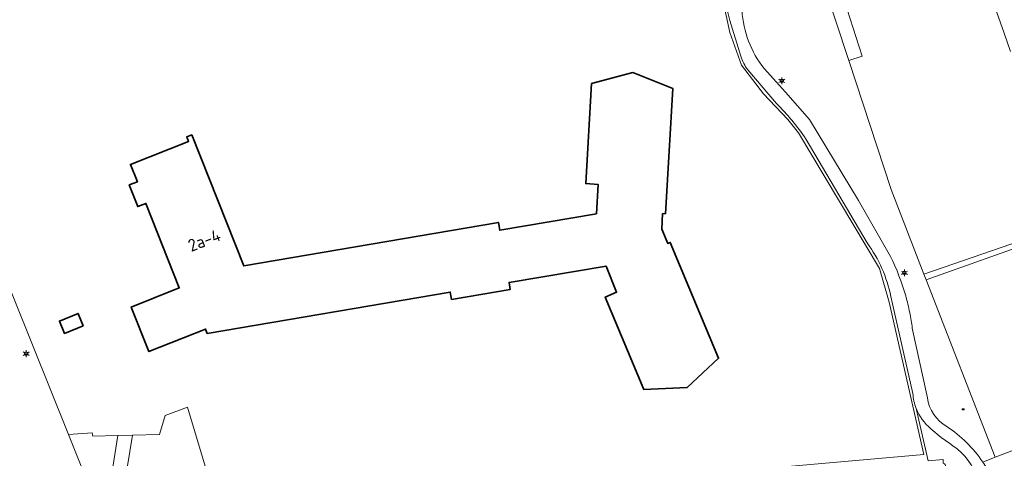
# Model space of a CAD drawing. Header units: metres. Extents: x 140853 to 145288, y 474558 to 480269.
# Tile 350 of 428: x 144195 to 144339, y 478653 to 478717. Entities that reach past the tile are written whole.
import ezdxf
from ezdxf.enums import TextEntityAlignment as Align
from ezdxf.lldxf.tags import DXFTag

# ---------------------------------------------------------------- set-up
doc = ezdxf.new("R2010")
doc.units = ezdxf.units.M
doc.header["$MEASUREMENT"] = 0
for name, color, linetype, lineweight in [('B-WE-GR-BEPLANTING_CULTUUR_BOSPLANTSOEN-G', 90, 'GR-PLANTSOEN', 18), ('B-WE-GR-BEPLANTING_CULTUUR_HEESTERS-G', 90, 'Continuous', 18), ('B-WE-GR-GRAS_KRUIDENRIJK-G', 80, 'Continuous', 18), ('B-WE-GR-GROENVOORZIENING-G', 80, 'Continuous', 18), ('B-WE-GR-STRUIK-G', 90, 'Continuous', 13), ('B-WE-IE-TERREINAFSCHEIDING_KUNSTMATIG_HEKWERK-G', 20, 'IE-TERREINAFSCHEIDING-KUNSTMATIG', 18), ('B-WE-KL-DATA_CAI-S', 90, 'KL-CAI-N', 18), ('B-WE-KL-ET_LS_OV_LICHTMAST-S', 190, 'Continuous', 18), ('B-WE-OG-BEBOUWING-G', 7, 'Continuous', 35), ('B-WE-OG-BEBOUWING_HUISNUMMER-T18', 10, 'Continuous', 18), ('B-WE-OG-TERREIN_ERF-G', 7, 'Continuous', 18), ('B-WE-VH-VERHARDING_ASFALT-G', 252, 'Continuous', 18), ('B-WE-VH-VERHARDING_FUNDERING_ZAND-G', 7, 'Continuous', 18), ('B-WE-VH-VERHARDING_GESLOTEN-G', 7, 'Continuous', 18)]:
    doc.layers.add(name, color=color, linetype=linetype, lineweight=lineweight)
doc.styles.add('NLCS-ISO', font='txt')
doc.styles.get("Standard").update_dxf_attribs({"font": 'arial.ttf'})
doc.linetypes.add('GR-PLANTSOEN', pattern='A,0,[179,NLCS.shx,S=2,R=0,X=0,Y=0],-4', length=4)
doc.linetypes.add('IE-TERREINAFSCHEIDING-KUNSTMATIG', pattern='A,4,[82,NLCS.shx,S=0.75,R=90,X=0,Y=0],4,-2', length=10)
tags = doc.linetypes.add('KL-CAI-N', pattern='A,4,-1,[101,NLCS.shx,S=0.5,R=0,X=0,Y=0],-1,4,-1,["C",Standard,S=1,R=0,X=-0.25,Y=-0.5],-1.5', length=12.5).pattern_tags.tags
tags[18] = DXFTag(74, 10)

# ---------------------------------------------------------------- blocks, each defined once
blk = doc.blocks.new('SKL-DATA_TERREINKAST-SO')
for q in [(-0.2, 0.2), (0.2, 0.2)]:
    blk.add_line((0, -0.21), q)
at = {"flags": 128}
blk.add_lwpolyline([(0.63, 0.35), (-0.63, 0.35), (-0.63, -0.35), (0.63, -0.35)], close=True, dxfattribs=at)
at = {"style": 'NLCS-ISO'}
blk.add_attdef('TYPE', text='', height=0.35, dxfattribs=at).set_placement((-0.03, 0.69), align=Align.MIDDLE_CENTER)
blk = doc.blocks.new('B-SIE-WEG_LICHTMAST-SO')
at = {"ltscale": 0.1}
for p, q in [((-1.1, 0.63), (-2.19, 1.27)), ((0, 1.27), (0, 2.53)), ((1.1, 0.63), (2.19, 1.27)), ((-1.1, -0.63), (-2.19, -1.27)), ((0, -1.27), (0, -2.53)), ((1.1, -0.63), (2.19, -1.27))]:
    blk.add_line(p, q, dxfattribs=at)
at = {"flags": 128}
for points in [[(-1.16, 0.5), (1.16, 0.5)], [(-1.16, -0.5), (1.16, -0.5)]]:
    blk.add_lwpolyline(points, dxfattribs=at)
at = {"ltscale": 0.1}
blk.add_circle((0, 0), 1.27, dxfattribs=at)
at = {"style": 'NLCS-ISO'}
blk.add_attdef('TYPE', text='', height=1.8, dxfattribs=at).set_placement((0, 2.53), align=Align.BOTTOM_CENTER)

msp = doc.modelspace()

# ---------------------------------------------------------------- linework, layer by layer
at = {"layer": 'B-WE-GR-BEPLANTING_CULTUUR_BOSPLANTSOEN-G', "ltscale": 0.2, "flags": 128}
msp.add_lwpolyline([(144300.504, 478759.192), (144300.314, 478759.821), (144300.429, 478759.856), (144300.114, 478760.916), (144299.942, 478760.864), (144299.719, 478761.609), (144297.534, 478761.05), (144287.229, 478758.412), (144287.178, 478758.107), (144287.178, 478758.107, 0.351844), (144287.721, 478757.064), (144287.721, 478757.064), (144288.543, 478756.489), (144288.543, 478756.489, -0.0976173), (144294.982, 478750), (144294.982, 478750, -0.0770083), (144298.02, 478743.435), (144298.02, 478743.435), (144299.057, 478729.372), (144299.057, 478729.372, 0.0648243), (144300.645, 478718.514), (144300.645, 478718.514, 0.1521647), (144303.878, 478710.019), (144303.878, 478710.019), (144307.008, 478706.581), (144310.508, 478702.58), (144317.689, 478690.696), (144322.361, 478682.513), (144322.361, 478682.513, -0.047005), (144324.599, 478676.728), (144324.599, 478676.728, -0.0191349), (144325.194, 478674.264), (144325.194, 478674.264, -0.0171346), (144325.569, 478671.992), (144325.569, 478671.992), (144327.77, 478661.817), (144327.77, 478661.817, 0.2302177), (144330.638, 478657.587), (144330.638, 478657.587, -0.0995105), (144335.865, 478652.393), (144335.865, 478652.393), (144337.674, 478653.12), (144327.59, 478679.087), (144327.271, 478679.909), (144322.452, 478692.318), (144316.256, 478711.198), (144312.402, 478722.941), (144306.807, 478739.99), (144303.521, 478750), (144300.504, 478759.192)], format="xyb", close=True, dxfattribs=at)
at = {"layer": 'B-WE-GR-BEPLANTING_CULTUUR_HEESTERS-G', "ltscale": 0.2, "flags": 128}
msp.add_lwpolyline([(144462.183, 478700.356), (144412.017, 478681.313), (144398.162, 478676.059), (144337.674, 478653.12), (144335.865, 478652.393), (144335.865, 478652.393, -0.0300223), (144337.005, 478650.446), (144337.005, 478650.446), (144337.342, 478649.459), (144463.374, 478697.706), (144462.183, 478700.356)], format="xyb", close=True, dxfattribs=at)
at = {"layer": 'B-WE-GR-GRAS_KRUIDENRIJK-G', "ltscale": 0.2, "flags": 128}
msp.add_lwpolyline([(144339.941, 478712.552), (144339.014, 478715.232), (144335.791, 478724.329), (144330.315, 478740.426), (144322.7, 478738.079), (144310.226, 478734.153), (144307.858, 478740.318), (144307.858, 478740.318), (144306.807, 478739.99), (144312.402, 478722.941), (144314.365, 478723.835), (144314.247, 478723.525), (144314.187, 478723.257), (144314.243, 478722.934), (144314.391, 478722.293), (144315.058, 478720.44), (144315.232, 478720.159), (144315.585, 478720.042), (144318.226, 478711.835), (144316.256, 478711.198), (144322.452, 478692.318), (144327.271, 478679.909), (144348.615, 478687.26)], dxfattribs=at)
msp.add_lwpolyline([(144350.211, 478687.133), (144327.59, 478679.087), (144337.674, 478653.12), (144398.162, 478676.059), (144388.474, 478700.743), (144350.211, 478687.133)], close=True, dxfattribs=at)
msp.add_lwpolyline([(144330.071, 478652.24, -0.3380359), (144330.403, 478651.877), (144330.403, 478651.877), (144330.746, 478648.009), (144330.746, 478648.009, 0.4385408), (144331.833, 478647.112), (144331.833, 478647.112), (144334.561, 478647.348), (144335.827, 478647.457), (144335.138, 478649.859), (144335.138, 478649.859, 0.1712693), (144331.499, 478654.78), (144331.499, 478654.78), (144331.066, 478655.115), (144329.813, 478655.983), (144328.279, 478657.274), (144328.279, 478657.274, -0.1272797), (144326.142, 478660.236), (144326.142, 478660.236), (144327.896, 478652.571), (144330.076, 478652.765), (144330.071, 478652.24)], format="xyb", close=True, dxfattribs=at)
at = {"layer": 'B-WE-GR-GROENVOORZIENING-G', "ltscale": 0.2, "flags": 128}
msp.add_lwpolyline([(144327.896, 478652.571), (144326.142, 478660.236), (144326.142, 478660.236, -0.0785047), (144325.656, 478662.452), (144325.656, 478662.452), (144322.688, 478675.557), (144322.445, 478676.646), (144322.445, 478676.646, 0.105761), (144318.96, 478684.482), (144318.96, 478684.482), (144310.021, 478699.655), (144310.021, 478699.655, 0.0509406), (144305.669, 478704.921), (144305.669, 478704.921), (144301.489, 478709.825), (144301.489, 478709.825, -0.0692441), (144300.459, 478711.823), (144300.459, 478711.823), (144298.877, 478717.065), (144298.877, 478717.065, -0.0449794), (144297.18, 478726.472)], format="xyb", dxfattribs=at)
msp.add_lwpolyline([(144297.251, 478722.83), (144298.855, 478715.312), (144300.563, 478710.511), (144303.797, 478706.315), (144307.364, 478702.56), (144308.917, 478700.604), (144320.784, 478680.721), (144322.201, 478675.802), (144327.257, 478653.486), (144274.201, 478648.783)], dxfattribs=at)
msp.add_lwpolyline([(144173.904, 478643.244), (144193.999, 478642.119), (144207.792, 478641.864), (144207.875, 478647.42), (144208.108, 478648.852), (144208.106, 478648.852), (144205.111, 478648.852), (144202.072, 478656.412), (144191.501, 478682.707), (144190.925, 478684.91), (144173.629, 478678.362), (144175.081, 478674.486), (144163.736, 478670.235), (144162.284, 478674.111), (144162.284, 478674.111, 0.4648492), (144159.225, 478668.166), (144159.225, 478668.166), (144163.792, 478655.304), (144171.733, 478643.383), (144172.832, 478643.32), (144173.904, 478643.244)], format="xyb", close=True, dxfattribs=at)
at = {"layer": 'B-WE-GR-STRUIK-G', "ltscale": 0.2, "flags": 128}
msp.add_lwpolyline([(144327.271, 478679.909), (144327.59, 478679.087), (144350.211, 478687.133), (144388.474, 478700.743), (144410.754, 478708.668), (144410.447, 478709.51), (144356.385, 478690.155), (144349.991, 478687.725), (144348.615, 478687.26), (144327.271, 478679.909)], close=True, dxfattribs=at)
at = {"layer": 'B-WE-IE-TERREINAFSCHEIDING_KUNSTMATIG_HEKWERK-G', "ltscale": 0.2, "flags": 128}
for points in [[(144327.257, 478653.486), (144322.201, 478675.802), (144320.784, 478680.721), (144308.917, 478700.604), (144307.364, 478702.56), (144303.797, 478706.315), (144300.563, 478710.511), (144298.855, 478715.312), (144297.251, 478722.83), (144296.727, 478727.981), (144296.246, 478738.299), (144296.006, 478740.88), (144295.512, 478743.429), (144294.677, 478745.877), (144293.516, 478748.046), (144291.958, 478750)], [(144312.402, 478722.941), (144316.256, 478711.198)], [(144316.256, 478711.198), (144322.452, 478692.318), (144327.271, 478679.909)], [(144190.925, 478684.91), (144191.501, 478682.707), (144202.072, 478656.412)], [(144327.271, 478679.909), (144327.59, 478679.087)], [(144327.59, 478679.087), (144337.674, 478653.12)], [(144337.674, 478653.12), (144398.162, 478676.059)], [(144215.405, 478656.442), (144216.24, 478659.204), (144219.493, 478660.434), (144222.941, 478648.852)], [(144202.072, 478656.401), (144205.528, 478656.664), (144205.649, 478656.181)], [(144205.649, 478656.181), (144209.314, 478656.279)], [(144209.314, 478656.279), (144211.446, 478656.336)], [(144211.446, 478656.336), (144215.405, 478656.442)], [(144274.201, 478648.783), (144327.257, 478653.486)]]:
    msp.add_lwpolyline(points, dxfattribs=at)
at = {"layer": 'B-WE-OG-BEBOUWING-G', "ltscale": 0.2, "flags": 128}
for points in [[(144220.152, 478700.323), (144219.38, 478700.017), (144219.645, 478699.347), (144211.152, 478695.983), (144212.155, 478693.444), (144210.965, 478692.973), (144212.214, 478689.811), (144213.404, 478690.282), (144218.299, 478677.894), (144211.26, 478675.097), (144213.852, 478668.573), (144222.137, 478671.865), (144222.364, 478671.234), (144257.952, 478677.277), (144258.133, 478676.223), (144266.74, 478677.676), (144266.566, 478678.701), (144280.745, 478681.101), (144282.298, 478677.254), (144280.62, 478676.55), (144286.298, 478663.002), (144292.599, 478663.29), (144297.226, 478667.582), (144290.142, 478684.558), (144289.773, 478684.404), (144288.891, 478686.518), (144289.026, 478688.777), (144289.425, 478688.754), (144290.506, 478707.131), (144284.683, 478709.448), (144278.637, 478707.83), (144277.774, 478693.175), (144279.591, 478693.068), (144279.338, 478688.764), (144265.193, 478686.348), (144264.998, 478687.491), (144227.737, 478681.127), (144220.152, 478700.323)], [(144204.229, 478672.359), (144203.564, 478673.979), (144203.49, 478674.161), (144200.762, 478673.044), (144201.501, 478671.242), (144204.229, 478672.359)]]:
    msp.add_lwpolyline(points, close=True, dxfattribs=at)
at = {"layer": 'B-WE-OG-TERREIN_ERF-G', "ltscale": 0.2, "flags": 128}
for points in [[(144274.201, 478648.783), (144327.257, 478653.486), (144322.201, 478675.802), (144320.784, 478680.721), (144308.917, 478700.604), (144307.364, 478702.56), (144303.797, 478706.315), (144300.563, 478710.511), (144298.855, 478715.312), (144297.251, 478722.83)], [(144191.501, 478682.707), (144202.072, 478656.412), (144205.111, 478648.852)], [(144208.108, 478648.852), (144209.314, 478656.279), (144211.446, 478656.336), (144210.247, 478648.852)]]:
    msp.add_lwpolyline(points, dxfattribs=at)
for points in [[(144220.152, 478700.323), (144227.737, 478681.127), (144264.998, 478687.491), (144265.193, 478686.348), (144279.338, 478688.764), (144279.591, 478693.068), (144277.774, 478693.175), (144278.637, 478707.83), (144284.683, 478709.448), (144290.506, 478707.131), (144289.425, 478688.754), (144289.026, 478688.777), (144288.891, 478686.518), (144289.773, 478684.404), (144290.142, 478684.558), (144297.226, 478667.582), (144292.599, 478663.29), (144286.298, 478663.002), (144280.62, 478676.55), (144282.298, 478677.254), (144280.745, 478681.101), (144266.566, 478678.701), (144266.74, 478677.676), (144258.133, 478676.223), (144257.952, 478677.277), (144222.364, 478671.234), (144222.137, 478671.865), (144213.852, 478668.573), (144211.26, 478675.097), (144218.299, 478677.894), (144213.404, 478690.282), (144212.214, 478689.811), (144210.965, 478692.973), (144212.155, 478693.444), (144211.152, 478695.983), (144219.645, 478699.347), (144219.38, 478700.017), (144220.152, 478700.323)], [(144204.229, 478672.359), (144201.501, 478671.242), (144200.762, 478673.044), (144203.49, 478674.161), (144203.564, 478673.979), (144204.229, 478672.359)], [(144211.446, 478656.336), (144209.314, 478656.279), (144208.108, 478648.852), (144210.247, 478648.852), (144211.446, 478656.336)]]:
    msp.add_lwpolyline(points, close=True, dxfattribs=at)
at = {"layer": 'B-WE-VH-VERHARDING_ASFALT-G', "ltscale": 0.2, "flags": 128}
for points in [[(144297.18, 478726.472, 0.0449794), (144298.877, 478717.065), (144298.877, 478717.065), (144300.459, 478711.823), (144300.459, 478711.823, 0.0692441), (144301.489, 478709.825), (144301.489, 478709.825), (144305.669, 478704.921), (144305.669, 478704.921, -0.0509406), (144310.021, 478699.655), (144310.021, 478699.655), (144318.96, 478684.482), (144318.96, 478684.482, -0.105761), (144322.445, 478676.646), (144322.445, 478676.646), (144322.688, 478675.557), (144325.656, 478662.452), (144325.656, 478662.452, 0.0785047), (144326.142, 478660.236), (144326.142, 478660.236, 0.1272797), (144328.279, 478657.274), (144328.279, 478657.274), (144329.813, 478655.983), (144331.066, 478655.115), (144331.499, 478654.78), (144331.499, 478654.78, -0.1712693), (144335.138, 478649.859)], [(144335.865, 478652.393, 0.0995105), (144330.638, 478657.587), (144330.638, 478657.587, -0.2302177), (144327.77, 478661.817), (144327.77, 478661.817), (144325.569, 478671.992), (144325.569, 478671.992, 0.0171346), (144325.194, 478674.264), (144325.194, 478674.264, 0.0191349), (144324.599, 478676.728), (144324.599, 478676.728, 0.047005), (144322.361, 478682.513), (144322.361, 478682.513), (144317.689, 478690.696), (144310.508, 478702.58), (144307.008, 478706.581), (144303.878, 478710.019), (144303.878, 478710.019, -0.1521647), (144300.645, 478718.514)]]:
    msp.add_lwpolyline(points, format="xyb", dxfattribs=at)
at = {"layer": 'B-WE-VH-VERHARDING_FUNDERING_ZAND-G', "ltscale": 0.2, "flags": 128}
msp.add_lwpolyline([(144316.256, 478711.198), (144318.226, 478711.835), (144315.585, 478720.042), (144315.232, 478720.159), (144315.058, 478720.44), (144314.391, 478722.293), (144314.243, 478722.934), (144314.187, 478723.257), (144314.247, 478723.525), (144314.365, 478723.835), (144312.402, 478722.941), (144316.256, 478711.198)], close=True, dxfattribs=at)
at = {"layer": 'B-WE-VH-VERHARDING_GESLOTEN-G', "ltscale": 0.2, "flags": 128}
msp.add_lwpolyline([(144347.36, 478774.929), (144325.516, 478768.456), (144324.786, 478768.238), (144301.072, 478761.169), (144301.706, 478759.231), (144321.345, 478765.062), (144321.345, 478765.062, -0.3494382), (144322.13, 478764.488), (144322.13, 478764.488), (144327.059, 478750), (144328.195, 478746.66), (144330.315, 478740.426), (144335.791, 478724.329), (144339.014, 478715.232), (144339.941, 478712.552)], format="xyb", dxfattribs=at)

# ---------------------------------------------------------------- block references
at = {"layer": 'B-WE-KL-DATA_CAI-S', "xscale": 0.2, "yscale": 0.2, "zscale": 0.2}
msp.add_blockref('SKL-DATA_TERREINKAST-SO', (144333.008, 478660.106), dxfattribs=at)
at = {"layer": 'B-WE-KL-ET_LS_OV_LICHTMAST-S', "xscale": 0.2, "yscale": 0.2, "zscale": 0.2}
for p in [(144306.465, 478708.224), (144324.406, 478680.111), (144195.886, 478668.261)]:
    msp.add_blockref('B-SIE-WEG_LICHTMAST-SO', p, dxfattribs=at)

# ---------------------------------------------------------------- texts
at = {"layer": 'B-WE-OG-BEBOUWING_HUISNUMMER-T18', "style": 'NLCS-ISO'}
msp.add_text('2a-4', height=1.8, rotation=21.5, dxfattribs=at).set_placement((144221.954, 478684.878), align=Align.MIDDLE_CENTER)

doc.saveas('drawing.dxf')
